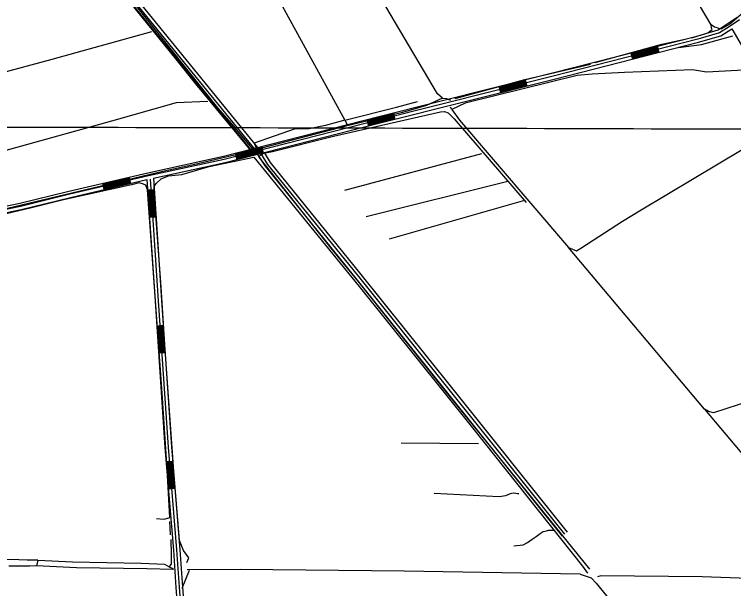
# Model space of a CAD drawing. Extents: x 3161665 to 3199565, y 885729 to 911164.
# Drawn here: x 3188440 to 3191744, y 895075 to 897711 of the extents above; entities that cross this region are included whole.
import ezdxf

# ---------------------------------------------------------------- set-up
doc = ezdxf.new("R2010")
doc.units = 0
for name, color, linetype in [('V-GRID-MAJR', 7, 'Continuous'), ('V-ROAD-CNTR', 7, 'Continuous'), ('V-TOPO-SHOR', 7, 'Continuous')]:
    doc.layers.add(name, color=color, linetype=linetype)

msp = doc.modelspace()

# ---------------------------------------------------------------- linework, layer by layer
at = {"layer": 'V-GRID-MAJR'}
msp.add_spline([(3165896.843, 897258.21), (3171121.2120000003, 897241.873), (3176345.5840000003, 897226.295), (3181569.957, 897211.478), (3186794.333, 897197.42), (3192018.711, 897184.122), (3197243.091, 897171.584), (3197243.092, 897171.584)], degree=3, dxfattribs=at)
at = {"layer": 'V-ROAD-CNTR'}
for p, q in [((3191392.636177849, 897564.9238424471), (3191400.041163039, 897535.8519005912)), ((3191271.5034201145, 897534.0709041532), (3191278.908405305, 897504.9989622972)), ((3190786.9193892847, 897411.082150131), (3190794.2283746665, 897381.986208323)), ((3190665.686631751, 897380.6282110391), (3190672.9956171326, 897351.532269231)), ((3190180.755601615, 897258.8094546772), (3190188.064586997, 897229.7135128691)), ((3190059.5178440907, 897228.081516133), (3190066.964829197, 897199.020574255)), ((3189575.167812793, 897103.973764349), (3189582.614797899, 897074.9128224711)), ((3189454.080054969, 897072.9468264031), (3189461.527040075, 897043.885884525)), ((3188966.5070301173, 896963.8220446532), (3188973.3230164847, 896934.6061030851)), ((3188844.776273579, 896935.4221014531), (3188851.5922599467, 896906.2061598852)), ((3189082.419798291, 896905.301161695), (3189052.484858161, 896903.3191656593)), ((3189090.6787817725, 896780.574411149), (3189060.743841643, 896778.5924151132)), ((3189123.9067153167, 896281.707408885), (3189093.975775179, 896279.6754129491)), ((3189132.375698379, 896156.995658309), (3189102.4447582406, 896154.9626623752)), ((3189167.1726287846, 895658.4266554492), (3189137.273688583, 895655.9736603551)), ((3189177.3946083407, 895533.8459046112), (3189147.4956681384, 895531.3919095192))]:
    msp.add_line(p, q, dxfattribs=at)
for points in [[(3188362.999237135, 898582.396807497), (3188797.091368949, 898033.5689051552), (3189556.467850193, 897099.1827739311)], [(3188339.469284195, 898563.786844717), (3188773.685415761, 898014.8029426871), (3189524.4729141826, 897090.9847903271)], [(3188351.234260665, 898573.091826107), (3188785.388392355, 898024.1859239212), (3189550.8858613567, 897082.2678077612)], [(3187067.683827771, 898262.4184474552), (3187187.595587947, 898139.9276924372), (3187402.5541580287, 897909.9961523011), (3187449.951063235, 897848.661274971), (3187506.635949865, 897779.581413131), (3187567.8358274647, 897701.5255692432), (3187620.514722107, 897636.9916983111), (3187673.645615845, 897565.713840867), (3187718.143526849, 897495.6629809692), (3187757.036449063, 897442.5160872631), (3187817.531328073, 897343.4262854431), (3187869.7902235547, 897237.959496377), (3187927.0681089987, 897134.3527035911), (3187966.482030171, 897060.472851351), (3188008.025947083, 896961.0480502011), (3188046.185870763, 896888.2741957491), (3188087.709787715, 896835.4273014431), (3188132.5156981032, 896793.8333846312), (3188184.083594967, 896776.9544183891), (3188243.561476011, 896767.9824363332), (3188471.509020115, 896814.433343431), (3188697.868567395, 896870.3422316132), (3189049.240864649, 896952.318067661)], [(3188242.779477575, 896798.440375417), (3188464.9150333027, 896843.7052848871), (3188690.8625814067, 896899.514173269), (3189053.0458570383, 896984.0110042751), (3189401.092160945, 897059.3698535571), (3190113.592735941, 897241.9374884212), (3190911.640139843, 897442.4130874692), (3191575.422812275, 897611.4797493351), (3191672.748617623, 897639.481693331), (3191714.9285332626, 897666.660638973), (3191760.228442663, 897697.4055774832)], [(3191770.245422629, 897686.0756001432), (3191723.203516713, 897654.1486639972), (3191679.017605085, 897625.6767209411), (3191579.348804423, 897597.0007782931), (3190915.3181324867, 897427.8711165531), (3190117.281728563, 897227.3985174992), (3189404.542154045, 897044.7688827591), (3189056.336850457, 896969.376033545), (3188694.365574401, 896884.9282024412), (3188468.2120267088, 896829.0693141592), (3188243.170476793, 896783.2114058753)], [(3189078.869805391, 896958.9070544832), (3189407.992147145, 897030.1679119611), (3190120.9707211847, 897212.8595465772), (3190918.996125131, 897413.3291456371), (3191583.2747965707, 897582.5218072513), (3191685.2865925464, 897611.8717485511), (3191735.0704929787, 897643.9506843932)], [(3191735.0704929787, 897643.9506843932), (3191872.8892173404, 897408.5751551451), (3191905.863151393, 897357.841256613), (3191977.9100072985, 897241.971488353), (3191988.515986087, 897228.894514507), (3191995.7479716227, 897218.1705359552), (3192006.683949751, 897197.9005764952), (3192014.775933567, 897177.5566171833), (3192030.8409014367, 897146.3476796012), (3192061.1308408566, 897091.8217886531), (3192234.0574950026, 896811.1983499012), (3192421.971119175, 896514.4059434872), (3192568.0138270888, 896283.9864043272)], [(3191272.242418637, 897531.1639099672), (3191393.3751763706, 897562.0168482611)], [(3191272.9834171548, 897528.2569157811), (3191394.116174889, 897559.1098540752)], [(3191273.7234156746, 897525.348921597), (3191394.8561734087, 897556.2018598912)], [(3191274.464414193, 897522.4419274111), (3191395.5971719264, 897553.2948657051)], [(3191275.2044127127, 897519.5349332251), (3191396.3371704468, 897550.3878715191)], [(3191275.944411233, 897516.627939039), (3191397.0771689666, 897547.4808773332)], [(3191276.685409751, 897513.720944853), (3191397.818167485, 897544.573883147)], [(3191277.4254082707, 897510.8129506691), (3191398.5581660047, 897541.665888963)], [(3191278.166406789, 897507.9059564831), (3191399.299164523, 897538.758894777)], [(3190666.415630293, 897377.7172168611), (3190787.648387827, 897408.172155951)], [(3190667.146628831, 897374.8082226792), (3190788.379386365, 897405.2631617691)], [(3190667.877627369, 897371.8982284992), (3190789.110384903, 897402.3531675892)], [(3190668.608625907, 897368.9892343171), (3190789.841383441, 897399.444173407)], [(3190669.339624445, 897366.0792401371), (3190790.572381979, 897396.5341792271)], [(3190670.070622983, 897363.1692459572), (3190791.3033805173, 897393.6241850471)], [(3190670.801621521, 897360.260251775), (3190792.0343790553, 897390.7151908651)], [(3190671.532620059, 897357.3502575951), (3190792.765377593, 897387.8051966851)], [(3190672.2636185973, 897354.4412634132), (3190793.4963761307, 897384.8962025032)], [(3190060.2608426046, 897225.175521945), (3190114.330734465, 897239.0304942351), (3190181.484600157, 897255.8994604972)], [(3190061.005841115, 897222.2695277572), (3190115.068732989, 897236.122500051), (3190182.215598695, 897252.9904663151)], [(3190061.750839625, 897219.3635335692), (3190115.805731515, 897233.214505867), (3190182.946597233, 897250.0804721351)], [(3190062.4948381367, 897216.457539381), (3190116.5437300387, 897230.306511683), (3190183.677595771, 897247.1714779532)], [(3190063.239836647, 897213.5515451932), (3190117.281728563, 897227.3985174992), (3190184.408594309, 897244.261483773)], [(3190063.984835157, 897210.6455510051), (3190118.019727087, 897224.4905233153), (3190185.139592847, 897241.351489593)], [(3190064.728833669, 897207.7395568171), (3190118.757725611, 897221.5825291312), (3190185.870591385, 897238.4424954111)], [(3190065.473832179, 897204.833562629), (3190119.494724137, 897218.6745349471), (3190186.601589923, 897235.5325012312)], [(3190066.2188306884, 897201.9275684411), (3190120.232722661, 897215.7665407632), (3190187.3325884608, 897232.623507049)], [(3189454.823053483, 897070.0398322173), (3189575.910811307, 897101.0667701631)], [(3189455.568051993, 897067.1338380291), (3189576.655809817, 897098.160775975)], [(3189456.313050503, 897064.2278438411), (3189577.400808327, 897095.2547817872)], [(3189457.057049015, 897061.321849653), (3189578.144806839, 897092.3487875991)], [(3189457.8020475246, 897058.4158554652), (3189578.889805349, 897089.4427934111)], [(3189458.547046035, 897055.5098612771), (3189579.634803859, 897086.5367992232)], [(3189459.2910445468, 897052.603867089), (3189580.378802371, 897083.6308050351)], [(3189460.0360430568, 897049.6978729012), (3189581.123800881, 897080.7248108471)], [(3189460.7810415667, 897046.7918787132), (3189581.8687993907, 897077.8188166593)], [(3189556.656849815, 897068.2608357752), (3189591.359780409, 897013.4769453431), (3190002.3259584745, 896505.7489608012), (3190423.9141152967, 895979.0170142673), (3190955.778051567, 895315.5193412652)], [(3189563.4948361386, 897085.4978013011), (3189603.565755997, 897022.2379278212), (3190014.010935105, 896515.1539419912), (3190435.6210918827, 895988.394995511), (3190967.482028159, 895324.9013225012)], [(3189587.209788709, 897076.089820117), (3189615.771731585, 897030.998910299), (3190025.695911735, 896524.558923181), (3190447.328068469, 895997.7729767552), (3190979.186004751, 895334.2833037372)], [(3188845.4572722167, 896932.5001072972), (3188967.1880287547, 896960.900050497)], [(3189064.148834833, 896954.201063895), (3189101.127760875, 896395.737180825), (3189146.7706695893, 895723.652524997), (3189185.476592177, 895251.9174684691), (3189197.0275690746, 895080.833810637), (3189269.3764243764, 894146.261679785), (3189345.749271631, 893087.1297980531), (3189355.494252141, 892926.8881185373), (3189392.601177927, 892477.3740175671), (3189409.088144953, 892247.2134778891), (3189470.573021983, 891454.7920627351), (3189475.7660115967, 891378.5312152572), (3189469.406024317, 891347.7232768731), (3189458.9980451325, 891342.2572878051), (3189410.7591416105, 891331.0403102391), (3188817.5513280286, 891284.8174026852), (3188699.3995643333, 891274.947422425), (3188682.090598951, 891279.437413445), (3188667.4096283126, 891296.2933797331), (3188659.254644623, 891315.867340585), (3188660.3756423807, 891356.7662587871), (3188638.598685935, 891669.6316330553), (3188627.0247090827, 891800.2703717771)], [(3188846.138270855, 896929.5791131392), (3188967.869027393, 896957.979056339)], [(3188846.8202694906, 896926.6571189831), (3188968.5510260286, 896955.0570621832)], [(3188847.501268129, 896923.736124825), (3188969.232024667, 896952.1360680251)], [(3188848.1832667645, 896920.8141306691), (3188969.914023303, 896949.214073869)], [(3188848.865265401, 896917.892136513), (3188970.596021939, 896946.2920797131)], [(3188849.546264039, 896914.9711423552), (3188971.2770205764, 896943.3710855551)], [(3188850.228262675, 896912.0491481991), (3188971.959019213, 896940.4490913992)], [(3188850.9092613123, 896909.128154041), (3188972.640017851, 896937.5280972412)], [(3189049.240864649, 896952.318067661), (3189086.161790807, 896394.7331828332), (3189131.812699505, 895722.5305272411), (3189170.5176220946, 895250.7984707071), (3189182.0665989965, 895079.7498128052), (3189254.4184542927, 894145.1436820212), (3189330.7823015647, 893086.1348000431), (3189337.710287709, 892972.2070278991)], [(3189078.869805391, 896958.9070544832), (3189116.093730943, 896396.741178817), (3189161.728639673, 895724.774522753), (3189200.4355622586, 895253.0364662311), (3189211.988539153, 895081.917808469), (3189284.3343944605, 894147.3796775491), (3189360.716241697, 893088.1247960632), (3189370.4562222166, 892927.9601163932), (3189407.557148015, 892478.5270152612), (3189413.5791359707, 892394.4541834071)], [(3189055.478852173, 896903.5171652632), (3189063.737835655, 896778.7904147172)], [(3189058.472846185, 896903.7151648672), (3189066.7318296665, 896778.9884143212)], [(3189061.4658401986, 896903.914164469), (3189069.724823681, 896779.1874139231)], [(3189064.459834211, 896904.112164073), (3189072.7188176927, 896779.385413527)], [(3189067.4528282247, 896904.3101636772), (3189075.7118117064, 896779.5834131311)], [(3189070.445822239, 896904.5081632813), (3189078.704805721, 896779.781412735)], [(3189073.439816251, 896904.7061628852), (3189081.6987997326, 896779.9794123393)], [(3189076.4328102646, 896904.9051624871), (3189084.6917937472, 896780.178411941)], [(3189079.4268042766, 896905.103162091), (3189087.685787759, 896780.3764115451)], [(3189096.9687691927, 896279.8784125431), (3189105.4387522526, 896155.1656619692)], [(3189099.9617632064, 896280.081412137), (3189108.431746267, 896155.3686615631)], [(3189102.954757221, 896280.2844117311), (3189111.4247402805, 896155.5716611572)], [(3189105.947751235, 896280.488411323), (3189114.417734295, 896155.7756607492)], [(3189108.940745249, 896280.6914109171), (3189117.410728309, 896155.9786603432)], [(3189111.9337392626, 896280.894410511), (3189120.4037223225, 896156.1816599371)], [(3189114.926733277, 896281.0984101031), (3189123.3967163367, 896156.3856595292)], [(3189117.9197272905, 896281.301409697), (3189126.389710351, 896156.5886591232)], [(3189120.912721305, 896281.5044092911), (3189129.382704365, 896156.7916587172)], [(3189140.262682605, 895656.2186598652), (3189150.4846621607, 895531.6379090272)], [(3189143.252676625, 895656.4636593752), (3189153.474656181, 895531.8829085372)], [(3189146.242670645, 895656.708658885), (3189156.4646502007, 895532.1279080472)], [(3189149.2326646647, 895656.9546583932), (3189159.454644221, 895532.3739075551)], [(3189152.222658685, 895657.1996579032), (3189162.444638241, 895532.6189070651)], [(3189155.2126527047, 895657.444657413), (3189165.434632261, 895532.8639065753)], [(3189158.202646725, 895657.6906569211), (3189168.424626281, 895533.1099060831)], [(3189161.1926407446, 895657.9356564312), (3189171.4146203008, 895533.3549055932)], [(3189164.182634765, 895658.180655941), (3189174.404614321, 895533.5999051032)]]:
    msp.add_lwpolyline(points, dxfattribs=at)
at = {"layer": 'V-TOPO-SHOR'}
for p, q in [((3189069.3130323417, 897631.2781562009), (3188612.1994959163, 897504.3692726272)), ((3188612.1994959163, 897504.3692726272), (3187938.9475759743, 897322.4627206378)), ((3189958.5941132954, 897224.698488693), (3189970.292456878, 897202.4836662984)), ((3188886.9815600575, 897220.5278290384), (3188092.259550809, 897001.0362771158)), ((3190586.0766254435, 897070.6059259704), (3189956.5802145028, 896902.3082306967)), ((3190707.1852103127, 896943.7312740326), (3190055.5141441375, 896782.0085298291)), ((3190784.0018663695, 896856.1112308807), (3190161.0115485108, 896678.662542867)), ((3191610.794724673, 895898.251458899), (3192253.9942823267, 895132.4681664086)), ((3190216.387639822, 895743.9878052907), (3190571.405912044, 895740.5969440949)), ((3189156.9093334, 895322.1131484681), (3189154.430840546, 895382.1597119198)), ((3188547.646000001, 895204.5969999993), (3188541.474000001, 895179.1769999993)), ((3189242.6933608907, 895157.4641371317), (3189209.881725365, 895075.3060382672))]:
    msp.add_line(p, q, dxfattribs=at)
for points in [[(3188664.977579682, 899544.3459409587), (3188867.790948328, 899178.4324709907), (3188917.2062696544, 899094.7883845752), (3189061.522182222, 898837.3385559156), (3189263.0733517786, 898491.0064850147), (3189305.942412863, 898398.2400966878), (3189549.0717535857, 897965.670683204), (3189636.1868381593, 897812.765920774), (3189958.5941132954, 897224.698488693), (3189869.7864672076, 897201.3993503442), (3189794.04838894, 897185.902933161), (3189730.0889885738, 897184.7382828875), (3189541.99164658, 897119.8896642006), (3189553.6727756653, 897089.8434298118)], [(3190406.5164898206, 897326.8279845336), (3190333.348715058, 897293.0525345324), (3190222.3319847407, 897260.6655232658), (3189962.449568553, 897197.279939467), (3189722.1485514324, 897135.1565547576), (3189540.6146841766, 897087.2616499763), (3189439.0702838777, 897207.56708901), (3189375.277290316, 897282.1060880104), (3189008.2051055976, 897739.7475356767), (3188936.609390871, 897827.3561024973), (3188488.819189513, 898379.1523772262), (3188143.864278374, 898804.1141671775), (3187956.4153491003, 899034.2487335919), (3187746.8548844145, 899299.673428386)], [(3191552.342297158, 897602.6292333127), (3191625.2542712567, 897625.5714038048), (3191639.4945270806, 897636.2027668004), (3191644.8375527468, 897641.522354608), (3191643.072169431, 897646.8575676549), (3191641.3302239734, 897662.8553941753), (3191402.308153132, 898066.7849557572), (3191186.29075374, 898426.2361791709), (3191463.690581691, 898503.8192936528), (3192134.060478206, 898685.3881461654)], [(3188065.2569199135, 896889.4974724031), (3188086.066089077, 896855.5154484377), (3188104.2934784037, 896834.5915159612), (3188126.43944281, 896814.9642115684), (3188159.0387662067, 896800.5348958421), (3188191.643827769, 896788.7160507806), (3188228.1789407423, 896783.4147751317), (3188269.9579477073, 896788.5439058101), (3188303.911280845, 896796.3007216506), (3188703.52560466, 896892.0101968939), (3189122.72706571, 896991.592341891), (3189283.34847682, 897026.4807986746), (3189509.271821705, 897079.499095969), (3189521.0275469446, 897083.3889802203), (3189522.352865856, 897092.5227584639), (3189273.709937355, 897391.9696443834), (3189183.898309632, 897505.7230850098), (3188786.8774393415, 897996.06140489), (3188703.56042837, 898095.4429114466), (3188340.3953424, 898549.1600458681), (3188253.188447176, 898660.2972776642)], [(3190406.5164898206, 897326.8279845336), (3190384.3705254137, 897346.4552889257), (3190036.934000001, 897931.4209999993)], [(3191778.272567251, 897710.5363689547), (3191726.6389443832, 897666.2220957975), (3191685.714810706, 897643.2096117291), (3191664.405208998, 897650.3648964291), (3191655.523604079, 897652.1615302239), (3191655.523604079, 897652.1615302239), (3191641.3302239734, 897662.8553941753)], [(3191107.8167319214, 897489.8712670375), (3191413.6658210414, 897574.5002895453), (3191527.4550531, 897599.1297171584)], [(3191490.046060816, 897558.3383980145), (3191596.703446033, 897572.3208373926), (3191740.7385730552, 897612.87777795)], [(3191981.5338398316, 897207.1672078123), (3191953.2252058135, 897264.0969806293), (3191854.082485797, 897434.9175495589), (3191838.108097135, 897443.8382175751), (3191818.5873166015, 897456.3209027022), (3191619.528427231, 897446.0957959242), (3191555.576184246, 897456.8990365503), (3191242.774938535, 897443.3697291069), (3191093.482724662, 897436.5894501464), (3191025.9372140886, 897429.6294809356), (3190647.2074013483, 897336.2751059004), (3190510.296308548, 897302.8109490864), (3190449.8123312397, 897274.5101276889), (3190442.727360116, 897285.1883664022)], [(3190464.138525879, 897324.237740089), (3190784.2122455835, 897412.38971661), (3191086.4758797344, 897482.8097337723)], [(3190406.5164898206, 897326.8279845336), (3190424.784046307, 897324.1773467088), (3190443.040126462, 897316.3057675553)], [(3189328.3519381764, 897310.9245523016), (3189183.456470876, 897304.7168438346), (3188886.9815600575, 897220.5278290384)], [(3189958.5941132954, 897224.698488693), (3190194.9765553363, 897285.5252453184), (3190291.6213515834, 897311.4176398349)], [(3191083.0981321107, 895163.8606129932), (3190614.481547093, 895741.8074996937), (3190437.4515478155, 895961.4772307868), (3190019.621508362, 896485.7975746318), (3189894.651730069, 896637.4803051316), (3189564.04006217, 897055.88435851), (3189569.2782179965, 897063.7042941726), (3189584.963994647, 897074.1117478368), (3189625.4406353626, 897080.5489829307), (3189906.2240313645, 897151.7200733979), (3190363.285924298, 897255.1347209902), (3190397.239257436, 897262.8915368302), (3190415.518290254, 897265.4618403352), (3190432.4720041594, 897258.898365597), (3190459.8216953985, 897231.428172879), (3190790.5079594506, 896846.9602381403)], [(3190449.8123312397, 897274.5101276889), (3190485.2449994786, 897224.6731386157), (3190985.106563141, 896640.6820226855)], [(3189232.331812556, 895194.0336790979), (3189241.51723429, 895216.2025961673), (3189216.7894900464, 895248.887992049), (3189198.6194823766, 895295.9166311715), (3189171.9067275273, 895613.1490676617), (3189132.6695305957, 896170.5734961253), (3189113.7250679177, 896459.0735408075), (3189082.05532736, 896896.3991042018), (3189082.106970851, 896919.8933401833), (3189091.275178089, 896934.2308452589), (3189114.815319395, 896955.0629670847), (3189147.4777626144, 896969.3488286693), (3189208.8381686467, 896975.7401584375), (3189334.2210948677, 897012.0113157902), (3189540.5458261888, 897055.936002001), (3190023.482701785, 896460.9894960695), (3190544.1537696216, 895812.4451381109), (3191050.498808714, 895178.2899287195), (3191072.6160822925, 895145.6102710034)], [(3189093.116339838, 895396.6521474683), (3189128.349086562, 895392.658976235), (3189154.471007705, 895400.4330065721), (3189141.9063984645, 895622.3517038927), (3189119.1810766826, 895972.206416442), (3189084.963985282, 896438.2528953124), (3189063.432004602, 896737.2005608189), (3189052.0549982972, 896905.6017404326), (3189044.2694916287, 896926.5027202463), (3189033.8390853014, 896931.746614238), (3189012.966796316, 896937.0134608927), (3188977.705358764, 896927.9542788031), (3188665.602052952, 896859.4625169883), (3188519.335361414, 896823.2372649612), (3188336.5048660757, 896779.2609352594)], [(3190368.5923460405, 895512.6254687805), (3190667.4596772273, 895497.6108601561), (3190697.488697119, 895501.4605772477), (3190707.9420561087, 895506.6585659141), (3190718.3954150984, 895511.856554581), (3190731.4535065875, 895514.4383344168), (3190743.197755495, 895513.1072773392), (3190751.023429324, 895510.4795921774), (3190756.244370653, 895510.4681158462), (3190757.5524750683, 895511.7704820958)], [(3190734.832694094, 895270.3507200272), (3190776.6117010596, 895275.4798507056), (3190797.518419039, 895285.8758280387), (3190818.43661335, 895301.492746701), (3190836.738598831, 895314.5049328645), (3190855.0405843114, 895327.5171190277), (3190869.4182565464, 895336.6222064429), (3190883.7844524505, 895340.5063525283), (3190894.232073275, 895343.0938705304), (3190902.063485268, 895343.0766560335), (3190917.726309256, 895343.0422270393)], [(3189151.362751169, 895173.9804145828), (3189161.8318901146, 895186.3571975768), (3189161.9294389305, 895230.735198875), (3189160.776264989, 895299.9155405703)], [(3188547.646000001, 895204.5969999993), (3188498.1610000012, 895204.7649999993), (3188461.258000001, 895206.1639999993), (3188400.799000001, 895208.6149999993), (3188383.913000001, 895208.8079999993), (3188370.968000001, 895210.1329999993), (3188348.241000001, 895214.9069999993), (3188343.725000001, 895214.9579999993), (3188337.810000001, 895212.8629999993), (3188329.944000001, 895211.9719999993), (3188312.8740000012, 895213.1449999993), (3188306.826000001, 895216.7499999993), (3188298.610000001, 895219.5899999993), (3188286.8400000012, 895220.7069999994), (3188271.953000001, 895224.0159999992), (3188260.767000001, 895224.7329999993), (3188247.012000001, 895224.1019999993), (3188235.578000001, 895220.1089999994), (3188226.532000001, 895219.0329999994), (3188198.045000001, 895217.9809999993), (3188172.3030000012, 895216.5039999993), (3188146.392000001, 895217.3869999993), (3188146.200000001, 895217.4069999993)], [(3188541.474000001, 895179.1769999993), (3188511.686000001, 895178.2969999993), (3188457.670000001, 895177.3359999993), (3188414.471000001, 895177.8259999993)], [(3189168.9561718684, 895161.5419463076), (3189048.883128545, 895165.7216079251), (3188725.8445565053, 895169.6947942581), (3188541.474000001, 895179.1769999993)], [(3188547.646000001, 895204.5969999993), (3188706.9803294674, 895197.7989556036), (3189022.1817513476, 895191.2325131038), (3189129.202441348, 895187.0815423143), (3189151.362751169, 895173.9804145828), (3189168.3164650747, 895167.4169398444), (3189168.9561718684, 895161.5419463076)], [(3191038.6684873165, 895140.4639258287), (3190230.753638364, 895153.987006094), (3189477.6471970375, 895162.1686435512), (3189233.565320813, 895161.3999267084)], [(3191038.6684873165, 895140.4639258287), (3191089.5353672, 895123.3839722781), (3191112.9779596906, 895099.8380928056), (3191482.666353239, 894644.8013776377), (3191592.007736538, 894508.8159001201)], [(3192153.276341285, 895109.2985517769), (3191599.8967275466, 895128.7883375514), (3191133.9363211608, 895133.7283061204), (3191118.262020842, 895128.541793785)]]:
    msp.add_lwpolyline(points, dxfattribs=at)
msp.add_lwpolyline([(3191981.5338398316, 897207.1672078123), (3192001.0468077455, 897191.1303181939), (3192215.2988238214, 896837.0143078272), (3192596.0593802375, 896237.2909944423), (3192622.633881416, 896199.9132526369), (3192619.0562390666, 896189.2584517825), (3192594.12993191, 896167.9879131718), (3192471.4278444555, 896130.9383013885), (3192428.738327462, 896113.2610303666), (3191877.4850634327, 895954.5327842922), (3191651.6329195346, 895882.167693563), (3191628.5423092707, 895887.5497823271), (3191610.794724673, 895898.251458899), (3190985.106563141, 896640.6820226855), (3191022.390553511, 896624.6060699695), (3191041.966022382, 896637.0028162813), (3191234.1665065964, 896760.9780920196), (3191319.5846036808, 896814.1036565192), (3191791.137802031, 897095.6277414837)], close=True, dxfattribs=at)

doc.saveas('drawing.dxf')
